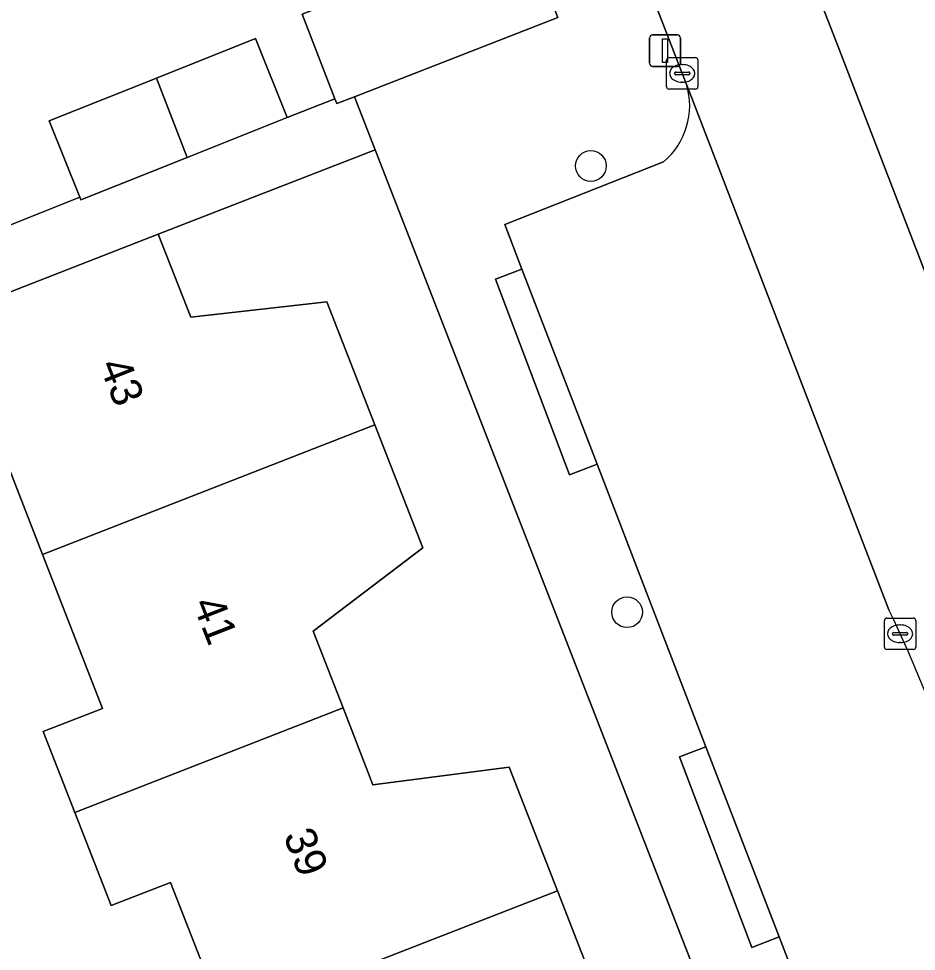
# Model space of a CAD drawing. Extents: x 159680 to 160786, y 387323 to 388340.
# Drawn here: x 160036.2 to 160064.76, y 387603.88 to 387633.55 of the extents above; entities that cross this region are included whole.
import ezdxf

# ---------------------------------------------------------------- set-up
doc = ezdxf.new("R2010")
doc.units = 0
for name, color, linetype in [('IMGEO_Boom', 7, 'Continuous'), ('IMGEO_Erf', 7, 'Continuous'), ('IMGEO_Kolk', 7, 'Continuous'), ('IMGEO_Lichtmast', 7, 'Continuous'), ('IMGEO_Pand', 7, 'Continuous'), ('IMGEO_Pand_nummerreeks', 7, 'Continuous'), ('IMGEO_Parkeervlak_open', 7, 'Continuous'), ('IMGEO_Rijbaan_lokaal_open', 7, 'Continuous'), ('IMGEO_Voetpad_open', 7, 'Continuous')]:
    doc.layers.add(name, color=color, linetype=linetype)

msp = doc.modelspace()

# ---------------------------------------------------------------- linework, layer by layer
at = {"layer": 'IMGEO_Boom'}
for centre in [(160054.406, 387628.859), (160055.558, 387614.663)]:
    msp.add_circle(centre, 0.489, dxfattribs=at)
at = {"layer": 'IMGEO_Erf'}
for points in [[(160035.586, 387626.849), (160038.142, 387627.871), (160037.174, 387630.291), (160040.581, 387631.653), (160043.741, 387632.917), (160044.746, 387630.405), (160046.265, 387630.996), (160045.217, 387633.688), (160052.252, 387636.426), (160046.056, 387652.443)], [(160060.288, 387596.62), (160047.538, 387629.374), (160040.643, 387626.69), (160041.674, 387624.048), (160046.008, 387624.535), (160047.534, 387620.625), (160049.061, 387616.714), (160045.567, 387614.058), (160046.52, 387611.618), (160047.474, 387609.174), (160051.806, 387609.735), (160053.34, 387605.805), (160054.874, 387601.875)], [(160042.748, 387601.67), (160041.032, 387606.066), (160039.144, 387605.33), (160037.989, 387608.288), (160036.983, 387610.864), (160038.871, 387611.601), (160036.96, 387616.497), (160035.21, 387620.981), (160034.632, 387620.756), (160033.322, 387620.244), (160032.106, 387623.358), (160025.758, 387620.614), (160048.797, 387560.887)]]:
    msp.add_lwpolyline(points, dxfattribs=at)
at = {"layer": 'IMGEO_Kolk'}
for p, q in [((160056.812, 387631.379), (160056.812, 387632.231)), ((160056.887, 387632.305), (160057.739, 387632.305)), ((160057.3, 387632.085), (160057.325, 387632.085)), ((160057.813, 387632.231), (160057.813, 387631.379)), ((160057.071, 387631.799), (160057.071, 387631.811)), ((160057.114, 387631.848), (160057.512, 387631.848)), ((160057.555, 387631.811), (160057.555, 387631.799)), ((160057.509, 387631.762), (160057.111, 387631.762)), ((160057.323, 387631.525), (160057.298, 387631.525)), ((160057.739, 387631.305), (160056.887, 387631.305)), ((160063.744, 387613.553), (160063.744, 387614.405)), ((160063.819, 387614.479), (160064.671, 387614.479)), ((160064.745, 387614.405), (160064.745, 387613.553)), ((160064.003, 387613.973), (160064.003, 387613.985)), ((160064.046, 387614.022), (160064.444, 387614.022)), ((160064.232, 387614.259), (160064.257, 387614.259)), ((160064.487, 387613.985), (160064.487, 387613.973)), ((160064.441, 387613.936), (160064.043, 387613.936)), ((160064.255, 387613.699), (160064.23, 387613.699)), ((160064.671, 387613.479), (160063.819, 387613.479))]:
    msp.add_line(p, q, dxfattribs=at)
for points in [[(160056.812, 387631.379), (160056.812, 387632.231)], [(160056.887, 387632.305), (160057.739, 387632.305)], [(160057.813, 387632.231), (160057.813, 387631.379)], [(160057.739, 387631.305), (160056.887, 387631.305)], [(160063.744, 387613.553), (160063.744, 387614.405)], [(160063.819, 387614.479), (160064.671, 387614.479)], [(160064.745, 387614.405), (160064.745, 387613.553)], [(160064.671, 387613.479), (160063.819, 387613.479)]]:
    msp.add_lwpolyline(points, dxfattribs=at)
for centre, radius, start, end in [((160056.889, 387632.229), 0.0765, 91.552, 178.448), ((160056.889, 387632.229), 0.0765, 91.552, 178.448), ((160057.737, 387632.229), 0.0765, 1.552, 88.448), ((160057.737, 387632.229), 0.0765, 1.552, 88.448), ((160057.111, 387631.808), 0.0403, 85.8775, 175.7526), ((160057.108, 387631.798), 0.0366, 178.938, 274.7102), ((160057.512, 387631.805), 0.043, 264.8664, 352.4533), ((160057.516, 387631.81), 0.0386, 1.7309, 96.639), ((160056.889, 387631.381), 0.0765, 181.552, 268.448), ((160056.889, 387631.381), 0.0765, 181.552, 268.448), ((160057.737, 387631.381), 0.0765, 271.552, 358.448), ((160057.737, 387631.381), 0.0765, 271.552, 358.448), ((160063.821, 387614.403), 0.0765, 91.552, 178.448), ((160063.821, 387614.403), 0.0765, 91.552, 178.448), ((160064.669, 387614.403), 0.0765, 1.552, 88.448), ((160064.669, 387614.403), 0.0765, 1.552, 88.448), ((160064.043, 387613.982), 0.0403, 85.8775, 175.7526), ((160064.04, 387613.972), 0.0366, 178.938, 274.7102), ((160064.444, 387613.979), 0.043, 264.8664, 352.4533), ((160064.448, 387613.984), 0.0386, 1.7309, 96.639), ((160063.821, 387613.555), 0.0765, 181.552, 268.448), ((160063.821, 387613.555), 0.0765, 181.552, 268.448), ((160064.669, 387613.555), 0.0765, 271.552, 358.448), ((160064.669, 387613.555), 0.0765, 271.552, 358.448)]:
    msp.add_arc(centre, radius, start, end, dxfattribs=at)
for centre, major_axis, ratio, start_param, end_param in [((160057.299, 387631.805), (-0.387, 0.002), 0.722429, 4.712389, 7.853982), ((160057.324, 387631.805), (-0.39, 0.002), 0.717154, 1.570796, 4.712389), ((160064.231, 387613.979), (-0.387, 0.002), 0.722429, 4.712389, 7.853982), ((160064.256, 387613.979), (-0.39, 0.002), 0.717154, 1.570796, 4.712389)]:
    msp.add_ellipse(centre, major_axis=major_axis, ratio=ratio, start_param=start_param, end_param=end_param, dxfattribs=at)
at = {"layer": 'IMGEO_Lichtmast'}
for p, q in [((160056.369, 387633.026), (160057.159, 387633.026)), ((160057.159, 387633.026), (160056.369, 387633.026)), ((160056.269, 387632.126), (160056.269, 387632.926)), ((160056.269, 387632.926), (160056.269, 387632.126)), ((160057.259, 387632.926), (160057.259, 387632.126)), ((160057.259, 387632.126), (160057.259, 387632.926)), ((160057.159, 387632.026), (160056.369, 387632.026)), ((160056.369, 387632.026), (160057.159, 387632.026))]:
    msp.add_line(p, q, dxfattribs=at)
msp.add_lwpolyline([(160056.689, 387632.901), (160056.839, 387632.901), (160056.839, 387632.151), (160056.689, 387632.151), (160056.689, 387632.901)], dxfattribs=at)
for centre, start, end in [((160056.369, 387632.926), 90, 180), ((160056.369, 387632.926), 90, 180), ((160057.159, 387632.926), 0, 90), ((160057.159, 387632.926), 360, 90), ((160056.369, 387632.126), 180, 270), ((160056.369, 387632.126), 180, 270), ((160057.159, 387632.126), 270, 0), ((160057.159, 387632.126), 270, 0)]:
    msp.add_arc(centre, 0.1, start, end, dxfattribs=at)
at = {"layer": 'IMGEO_Pand'}
for points in [[(160053.358, 387633.584), (160052.252, 387636.426), (160045.217, 387633.688), (160046.265, 387630.996), (160046.323, 387630.846), (160046.881, 387631.063)], [(160044.746, 387630.405), (160043.741, 387632.917), (160040.581, 387631.653), (160041.567, 387629.133)], [(160040.581, 387631.653), (160037.174, 387630.291), (160038.142, 387627.871), (160038.179, 387627.778), (160041.567, 387629.133)], [(160036.96, 387616.497), (160047.534, 387620.625), (160046.008, 387624.535), (160041.674, 387624.048), (160040.643, 387626.69), (160032.106, 387623.358), (160033.322, 387620.244), (160034.632, 387620.756), (160035.21, 387620.981)], [(160047.534, 387620.625), (160036.96, 387616.497), (160038.871, 387611.601), (160036.983, 387610.864), (160037.989, 387608.288), (160046.52, 387611.618), (160045.567, 387614.058), (160049.061, 387616.714)], [(160046.52, 387611.618), (160037.989, 387608.288), (160039.144, 387605.33), (160041.032, 387606.066), (160042.748, 387601.67), (160053.34, 387605.805), (160051.806, 387609.735), (160047.474, 387609.174)], [(160053.34, 387605.805), (160042.748, 387601.67), (160044.655, 387596.782), (160042.768, 387596.045), (160043.773, 387593.471), (160052.359, 387596.822), (160051.396, 387599.289), (160054.874, 387601.875)]]:
    msp.add_lwpolyline(points, close=True, dxfattribs=at)
at = {"layer": 'IMGEO_Parkeervlak_open'}
for points in [[(160063.887, 387614.74), (160057.605, 387631.049), (160057.452, 387631.446)], [(160056.72, 387628.993), (160051.666, 387626.993), (160052.214, 387625.577), (160054.605, 387619.369), (160058.068, 387610.38), (160060.397, 387604.332), (160061.339, 387601.887)]]:
    msp.add_lwpolyline(points, dxfattribs=at)
for centre, radius, start, end in [((160055.215, 387630.778), 2.335, 310.1423, 16.6264), ((160027.591, 387597.145), 40.335, 9.633, 25.8621)]:
    msp.add_arc(centre, radius, start, end, dxfattribs=at)
at = {"layer": 'IMGEO_Rijbaan_lokaal_open'}
for points in [[(160071.774, 387607.992), (160062.258, 387632.685), (160053.554, 387655.035)], [(160048.837, 387653.81), (160054.981, 387637.86), (160056.317, 387634.392), (160057.452, 387631.446), (160057.605, 387631.049), (160063.887, 387614.74)]]:
    msp.add_lwpolyline(points, dxfattribs=at)
msp.add_arc((160027.591, 387597.145), 40.335, 9.633, 25.8621, dxfattribs=at)
at = {"layer": 'IMGEO_Voetpad_open'}
for points in [[(160053.554, 387655.035), (160062.258, 387632.685), (160071.774, 387607.992)], [(160057.452, 387631.446), (160056.317, 387634.392), (160055.457, 387634.066), (160054.139, 387637.541), (160054.981, 387637.86), (160048.837, 387653.81)], [(160046.056, 387652.443), (160052.252, 387636.426), (160053.358, 387633.584), (160046.881, 387631.063), (160047.538, 387629.374), (160060.288, 387596.62), (160068.19, 387575.804), (160070.688, 387569.4), (160071.24, 387567.984), (160091.509, 387516.011)], [(160032.106, 387623.358), (160040.643, 387626.69), (160047.538, 387629.374), (160046.881, 387631.063), (160046.323, 387630.846), (160046.265, 387630.996), (160044.746, 387630.405), (160041.567, 387629.133), (160038.179, 387627.778), (160038.142, 387627.871), (160035.586, 387626.849)], [(160061.339, 387601.887), (160060.397, 387604.332), (160059.523, 387604.001), (160057.226, 387610.061), (160058.068, 387610.38), (160054.605, 387619.369), (160053.73, 387619.037), (160051.372, 387625.258), (160052.214, 387625.577), (160051.666, 387626.993), (160056.72, 387628.993)]]:
    msp.add_lwpolyline(points, dxfattribs=at)
for points in [[(160054.605, 387619.369), (160052.214, 387625.577), (160051.372, 387625.258), (160053.73, 387619.037)], [(160060.397, 387604.332), (160058.068, 387610.38), (160057.226, 387610.061), (160059.523, 387604.001)]]:
    msp.add_lwpolyline(points, close=True, dxfattribs=at)
msp.add_arc((160055.215, 387630.778), 2.335, 310.1423, 16.6264, dxfattribs=at)

# ---------------------------------------------------------------- texts
at = {"layer": 'IMGEO_Pand_nummerreeks'}
for s, p in [('43', (160038.753, 387622.522)), ('41', (160041.724, 387614.934)), ('39', (160044.612, 387607.555))]:
    msp.add_text(s, height=1, rotation=291.3768, dxfattribs=at).set_placement(p)

doc.saveas('drawing.dxf')
